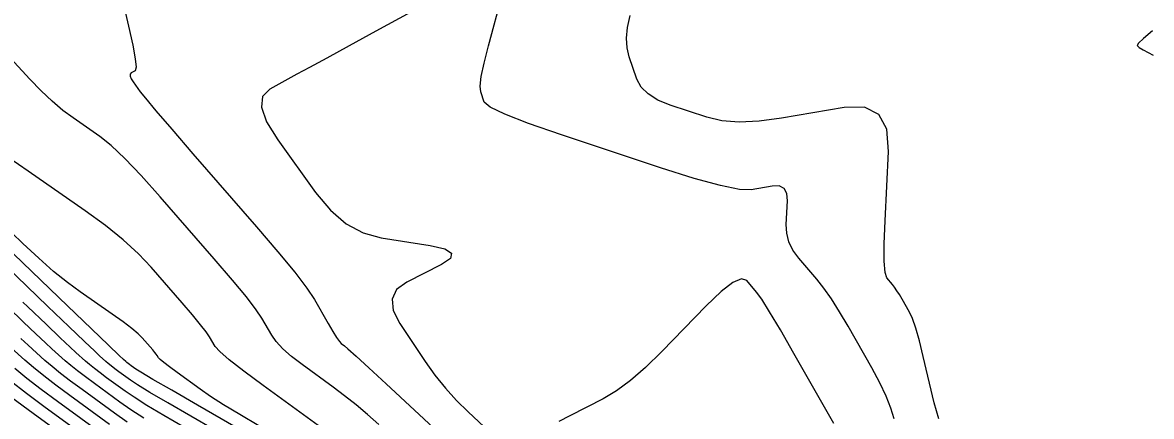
# Model space of a CAD drawing. Extents: x 2082232 to 2083549, y 592624 to 593832.
# Drawn here: x 2082308.8 to 2082368.7, y 593425.5 to 593446.4 of the extents above; entities that cross this region are included whole.
import ezdxf

# ---------------------------------------------------------------- set-up
doc = ezdxf.new("R2010")
doc.units = 0
doc.layers.add('DT_X_Contour_Major', color=7, linetype='Continuous')
doc.layers.add('DT_X_Contour_Minor', color=7, linetype='Continuous')

msp = doc.modelspace()

# ---------------------------------------------------------------- linework, layer by layer
at = {"layer": 'DT_X_Contour_Major'}
for points in [[(2082327.718, 593425.021), (2082327.12, 593425.558), (2082326.517, 593426.069), (2082325.91, 593426.555), (2082325.297, 593427.015), (2082323.656, 593428.208), (2082323.094, 593428.641), (2082322.637, 593429.047), (2082322.286, 593429.425), (2082322.04, 593429.775), (2082321.524, 593430.672), (2082321.221, 593431.12), (2082320.698, 593431.794), (2082319.954, 593432.692), (2082318.99, 593433.815), (2082316.126, 593437.11), (2082315.12, 593438.237), (2082314.25, 593439.147), (2082313.515, 593439.841), (2082312.917, 593440.317), (2082311.503, 593441.298), (2082310.961, 593441.703), (2082310.397, 593442.183), (2082309.81, 593442.738), (2082309.2, 593443.368), (2082307.544, 593445.146)], [(2082317.408, 593424.868), (2082316.31, 593425.508), (2082315.42, 593426.042), (2082314.738, 593426.47), (2082314.265, 593426.792), (2082313.28, 593427.51), (2082312.933, 593427.767), (2082312.63, 593428), (2082312.371, 593428.209), (2082312.157, 593428.394), (2082311.644, 593428.855), (2082311.341, 593429.136), (2082310.817, 593429.632), (2082310.072, 593430.344), (2082309.105, 593431.271), (2082308.84, 593431.526)], [(2082312.865, 593423.86), (2082310.027, 593425.928), (2082309.027, 593426.669), (2082308.154, 593427.34)]]:
    msp.add_lwpolyline(points, dxfattribs=at)
at = {"layer": 'DT_X_Contour_Minor'}
for points in [[(2082313.75, 593449.187), (2082314.449, 593446.166), (2082314.668, 593445.169), (2082314.8, 593444.444), (2082314.845, 593443.99), (2082314.804, 593443.809), (2082314.579, 593443.687), (2082314.523, 593443.623), (2082314.522, 593443.522), (2082314.577, 593443.384), (2082314.688, 593443.21), (2082315.057, 593442.695), (2082315.336, 593442.345), (2082315.896, 593441.679), (2082316.738, 593440.699), (2082317.86, 593439.403), (2082321.229, 593435.528), (2082322.368, 593434.197), (2082323.261, 593433.109), (2082323.907, 593432.264), (2082324.306, 593431.662), (2082325.042, 593430.383), (2082325.291, 593429.957), (2082325.488, 593429.639), (2082325.632, 593429.429), (2082325.724, 593429.327), (2082325.899, 593429.2), (2082326.086, 593429.039), (2082326.517, 593428.649), (2082327.191, 593428.031), (2082328.109, 593427.185), (2082330.881, 593424.625)], [(2082331.712, 593448.167), (2082327.572, 593445.902), (2082326.146, 593445.122), (2082324.972, 593444.481), (2082324.051, 593443.979), (2082323.382, 593443.616), (2082321.934, 593442.834), (2082321.554, 593442.446), (2082321.497, 593441.868), (2082321.765, 593441.101), (2082322.358, 593440.144), (2082324.37, 593437.34), (2082325.153, 593436.401), (2082325.993, 593435.686), (2082326.889, 593435.196), (2082327.842, 593434.93), (2082330.459, 593434.522), (2082331.232, 593434.344), (2082331.587, 593434.117), (2082331.525, 593433.842), (2082331.046, 593433.517), (2082329.211, 593432.585), (2082328.672, 593432.185), (2082328.431, 593431.684), (2082328.488, 593431.082), (2082328.843, 593430.379), (2082330.187, 593428.369), (2082330.707, 593427.636), (2082331.26, 593426.945), (2082331.845, 593426.297), (2082332.463, 593425.69), (2082334.154, 593424.128)], [(2082355.073, 593425.32), (2082354.906, 593425.888), (2082354.652, 593426.53), (2082354.311, 593427.245), (2082353.884, 593428.035), (2082352.629, 593430.238), (2082352.172, 593431.014), (2082351.744, 593431.689), (2082351.343, 593432.262), (2082350.971, 593432.735), (2082350.016, 593433.861), (2082349.705, 593434.288), (2082349.49, 593434.728), (2082349.37, 593435.18), (2082349.346, 593435.643), (2082349.408, 593436.894), (2082349.375, 593437.296), (2082349.231, 593437.561), (2082348.975, 593437.691), (2082348.608, 593437.686), (2082347.478, 593437.49), (2082346.861, 593437.508), (2082345.855, 593437.709), (2082344.462, 593438.093), (2082342.681, 593438.659), (2082337.413, 593440.412), (2082335.676, 593441.013), (2082334.415, 593441.501), (2082333.631, 593441.876), (2082333.322, 593442.138), (2082333.134, 593442.686), (2082333.107, 593442.993), (2082333.165, 593443.502), (2082333.31, 593444.214), (2082333.54, 593445.128), (2082334.27, 593447.835)], [(2082357.45, 593425.319), (2082357.191, 593426.177), (2082356.617, 593428.63), (2082356.411, 593429.467), (2082356.221, 593430.139), (2082356.049, 593430.646), (2082355.893, 593430.987), (2082355.501, 593431.676), (2082355.358, 593431.918), (2082355.224, 593432.129), (2082355.099, 593432.309), (2082354.982, 593432.456), (2082354.684, 593432.808), (2082354.594, 593433.097), (2082354.55, 593433.698), (2082354.551, 593434.612), (2082354.597, 593435.838), (2082354.78, 593439.526), (2082354.684, 593440.709), (2082354.259, 593441.492), (2082353.504, 593441.876), (2082352.42, 593441.859), (2082349.091, 593441.283), (2082347.908, 593441.124), (2082346.854, 593441.08), (2082345.929, 593441.151), (2082345.135, 593441.337), (2082343.188, 593441.985), (2082342.53, 593442.253), (2082342.017, 593442.572), (2082341.648, 593442.941), (2082341.423, 593443.361), (2082341.016, 593444.547), (2082340.905, 593445.017), (2082340.875, 593445.539), (2082340.927, 593446.111), (2082341.061, 593446.734)], [(2082368.789, 593445.917), (2082368.308, 593445.521), (2082368.036, 593445.266), (2082367.97, 593445.152), (2082368.073, 593445.035), (2082368.28, 593444.911), (2082368.826, 593444.627)], [(2082324.695, 593424.829), (2082321.589, 593427.088), (2082320.556, 593427.853), (2082319.786, 593428.455), (2082319.28, 593428.893), (2082319.038, 593429.167), (2082318.743, 593429.681), (2082318.569, 593429.938), (2082318.269, 593430.324), (2082317.843, 593430.839), (2082317.29, 593431.483), (2082315.649, 593433.371), (2082314.968, 593434.089), (2082314.157, 593434.827), (2082313.215, 593435.586), (2082312.143, 593436.365), (2082309.109, 593438.47), (2082308.086, 593439.19)], [(2082321.356, 593424.962), (2082320.344, 593425.554), (2082319.489, 593426.073), (2082318.792, 593426.519), (2082318.251, 593426.892), (2082317.017, 593427.789), (2082316.609, 593428.089), (2082316.31, 593428.318), (2082316.118, 593428.474), (2082316.036, 593428.559), (2082315.961, 593428.69), (2082315.916, 593428.756), (2082315.84, 593428.854), (2082315.731, 593428.986), (2082315.59, 593429.15), (2082315.172, 593429.631), (2082314.955, 593429.844), (2082314.616, 593430.124), (2082314.157, 593430.47), (2082313.577, 593430.881), (2082311.868, 593432.067), (2082311.198, 593432.561), (2082310.468, 593433.155), (2082309.679, 593433.849), (2082308.831, 593434.643), (2082306.49, 593436.892)], [(2082321.414, 593423.348), (2082317.752, 593425.46), (2082316.522, 593426.173), (2082315.577, 593426.731), (2082314.918, 593427.133), (2082314.545, 593427.379), (2082313.93, 593427.827), (2082313.714, 593427.987), (2082313.525, 593428.133), (2082313.363, 593428.263), (2082313.23, 593428.378), (2082312.91, 593428.666), (2082312.648, 593428.911), (2082312.102, 593429.431), (2082311.272, 593430.225), (2082310.158, 593431.295), (2082306.81, 593434.513)], [(2082322.214, 593423.678), (2082318.096, 593426.052), (2082316.733, 593426.839), (2082315.734, 593427.421), (2082315.098, 593427.796), (2082314.825, 593427.966), (2082314.581, 593428.143), (2082314.495, 593428.207), (2082314.42, 593428.265), (2082314.356, 593428.316), (2082314.303, 593428.362), (2082314.176, 593428.476), (2082313.955, 593428.686), (2082313.387, 593429.23), (2082312.473, 593430.107), (2082311.211, 593431.319), (2082307.386, 593434.996)], [(2082351.874, 593425.083), (2082349.756, 593428.801), (2082349.037, 593430.05), (2082348.467, 593431.008), (2082348.046, 593431.676), (2082347.774, 593432.054), (2082347.248, 593432.673), (2082346.966, 593432.763), (2082346.512, 593432.567), (2082345.887, 593432.085), (2082345.091, 593431.319), (2082342.739, 593428.893), (2082341.884, 593428.055), (2082341.083, 593427.359), (2082340.335, 593426.806), (2082339.64, 593426.395), (2082337.859, 593425.491), (2082337.285, 593425.177)], [(2082315.263, 593425.353), (2082314.559, 593425.807), (2082313.985, 593426.206), (2082312.629, 593427.194), (2082312.151, 593427.548), (2082311.734, 593427.868), (2082311.378, 593428.156), (2082311.083, 593428.41), (2082310.378, 593429.045), (2082310.034, 593429.361), (2082309.532, 593429.833), (2082308.871, 593430.462), (2082308.052, 593431.246)], [(2082313.425, 593425.033), (2082311.328, 593426.561), (2082310.589, 593427.108), (2082309.944, 593427.604), (2082309.393, 593428.049), (2082308.937, 593428.443), (2082307.845, 593429.424)], [(2082314.379, 593425.145), (2082313.705, 593425.619), (2082311.979, 593426.877), (2082311.37, 593427.328), (2082310.839, 593427.736), (2082310.386, 593428.103), (2082310.01, 593428.427), (2082309.111, 593429.234), (2082308.727, 593429.586)], [(2082313.145, 593424.446), (2082310.678, 593426.244), (2082309.808, 593426.888), (2082309.049, 593427.472), (2082308.401, 593427.996)], [(2082312.585, 593423.273), (2082309.377, 593425.611), (2082308.246, 593426.449)]]:
    msp.add_lwpolyline(points, dxfattribs=at)

doc.saveas('drawing.dxf')
